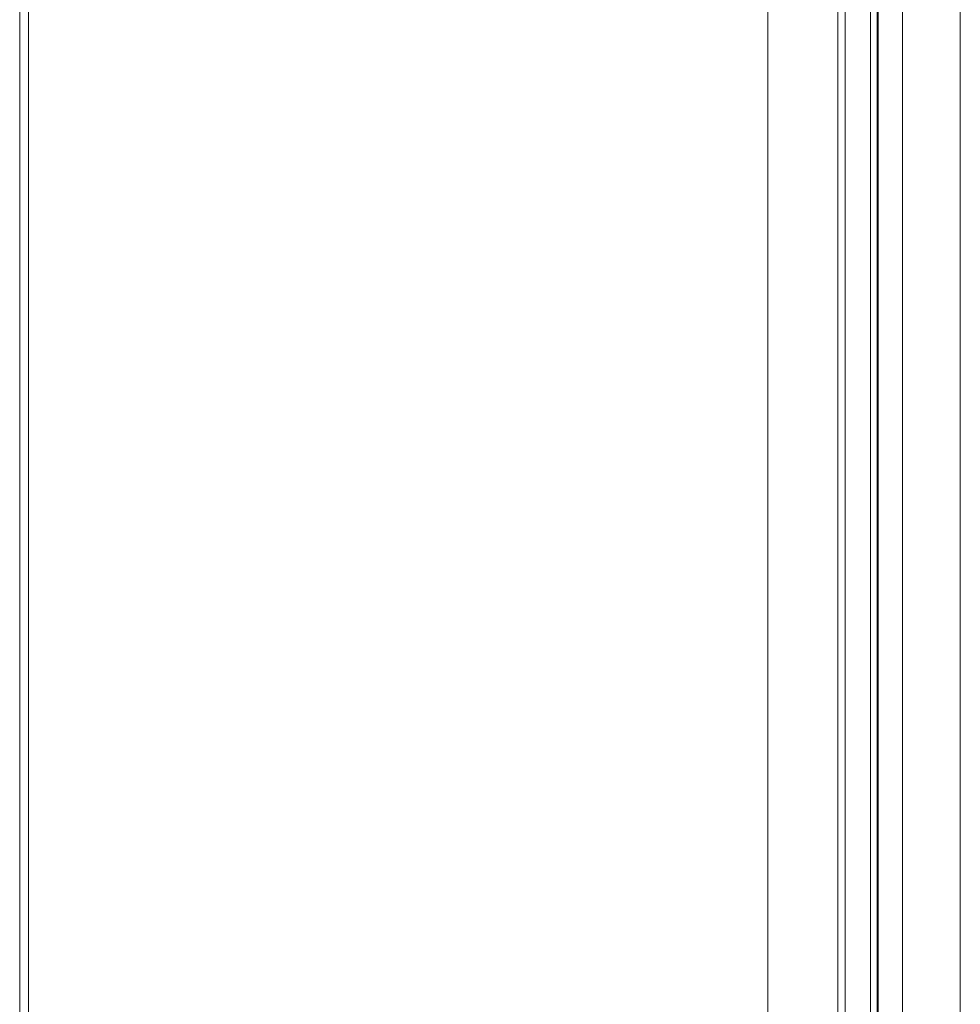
# Model space of a CAD drawing. Header units: inches. Extents: x 424 to 2043, y -237 to 445.
# Tile 763 of 965: x 873.957 to 874.674, y 212.847 to 213.597. Entities that reach past the tile are written whole.
import ezdxf

# ---------------------------------------------------------------- set-up
doc = ezdxf.new("R2010")
doc.units = ezdxf.units.IN
doc.header["$MEASUREMENT"] = 0
doc.layers.add('A-DOOR', color=31, linetype='Continuous', lineweight=9)
doc.layers.add('A-WALL', color=113, linetype='Continuous', lineweight=9)

# ---------------------------------------------------------------- blocks, each defined once
blk = doc.blocks.new('5-panel_Bi-fold_external_door_10806 - Type 1-239875-Section 1')
at = {"layer": 'A-DOOR'}
for p, q in [((-102.25701, -3), (-102.25701, -0.137)), ((-102.21301, -3), (-102.21301, -0.137)), ((-102.35959, -0.1998), (-102.35959, -2.937)), ((-102.30633, -0.1998), (-102.30633, -2.937)), ((-102.30062, -0.1998), (-102.30062, -2.937)), ((-102.27565, -0.1998), (-102.27565, -2.937)), ((-102.92908, -2.83521), (-102.92908, -0.27429)), ((-102.92246, -2.83393), (-102.92246, -0.27557)), ((-102.28128, -0.287), (-102.28128, -2.852)), ((-102.27637, -2.852), (-102.27637, -0.287))]:
    blk.add_line(p, q, dxfattribs=at)

msp = doc.modelspace()

# ---------------------------------------------------------------- linework, layer by layer
at = {"layer": 'A-WALL'}
msp.add_line((874.67353, 214.96021), (874.67353, 212.09721), dxfattribs=at)

# ---------------------------------------------------------------- block references
at = {"layer": 'A-DOOR'}
msp.add_blockref('5-panel_Bi-fold_external_door_10806 - Type 1-239875-Section 1', (976.88654, 215.09721), dxfattribs=at)

doc.saveas('drawing.dxf')
